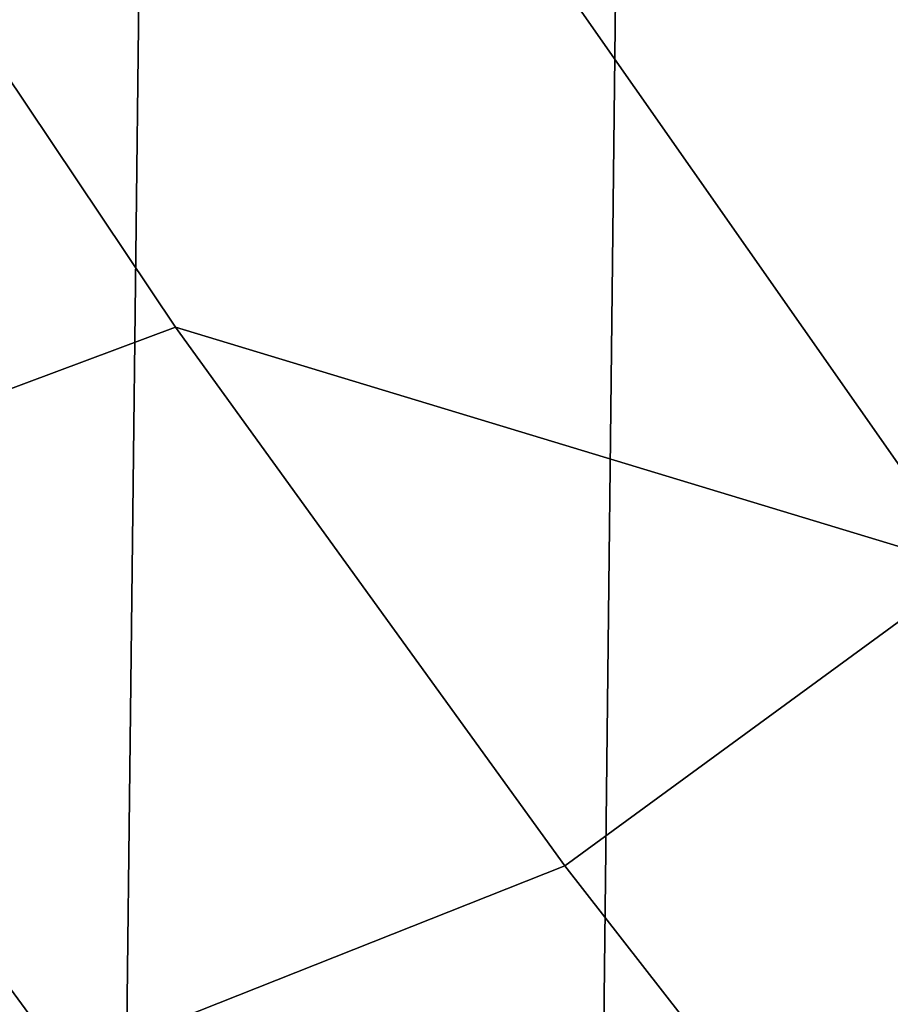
# Model space of a CAD drawing. Header units: metres. Extents: x -240 to 45, y -77 to 27.
# Tile 885 of 1056: x -2.67 to -1.54, y -14.65 to -13.38. Entities that reach past the tile are written whole.
import ezdxf

# ---------------------------------------------------------------- set-up
doc = ezdxf.new("R2010")
doc.units = ezdxf.units.M
doc.layers.add('solid_102011X2', color=7, linetype='CONTINUOUS')

msp = doc.modelspace()

# ---------------------------------------------------------------- linework, layer by layer
at = {"layer": 'solid_102011X2'}
for points in [[(-2.052041, -26.744244), (-1.435043, 26.778946), (-0.815657, 26.799982), (-1.435043, -26.778946)], [(-2.668721, -26.695908), (-2.052287, 26.744225), (-1.435043, 26.778946), (-2.052041, -26.744244)], [(-3.285267, -26.633957), (-2.669186, 26.695864), (-2.052287, 26.744225), (-2.668721, -26.695908)], [(-2.946325, -13.061451, 82.925735), (-3.621408, -13.297967, 78.831383), (-3.128389, -14.023304, 78.753128), (-2.46742, -13.776502, 82.853462)], [(-1.436754, -14.088786, 86.908394), (-1.944118, -13.364572, 86.981186), (-2.946325, -13.061451, 82.925735), (-2.46742, -13.776502, 82.853462)], [(-1.430062, -13.34552, 89.740433), (-1.445252, -13.309358, 89.79277), (-1.944118, -13.364572, 86.981186), (-1.436754, -14.088786, 86.908394)], [(-2.46742, -13.776502, 82.853462), (-3.128389, -14.023304, 78.753128), (-2.60955, -14.729966, 78.670776), (-1.963333, -14.473657, 82.77739)], [(-1.436754, -14.088786, 86.908394), (-2.46742, -13.776502, 82.853462), (-1.963333, -14.473657, 82.77739)], [(-3.128389, -14.023304, 78.753128), (-3.814183, -14.273189, 74.663666), (-3.280268, -14.989317, 74.574577), (-2.60955, -14.729966, 78.670776)], [(-1.436754, -14.088786, 86.908394), (-1.963333, -14.473657, 82.77739), (-1.434725, -15.152013, 82.697617), (-0.903009, -14.793419, 86.831825)], [(-1.963333, -14.473657, 82.77739), (-2.60955, -14.729966, 78.670776), (-2.065584, -15.417009, 78.584442), (-1.434725, -15.152013, 82.697617)]]:
    msp.add_3dface(points, dxfattribs=at)

doc.saveas('drawing.dxf')
